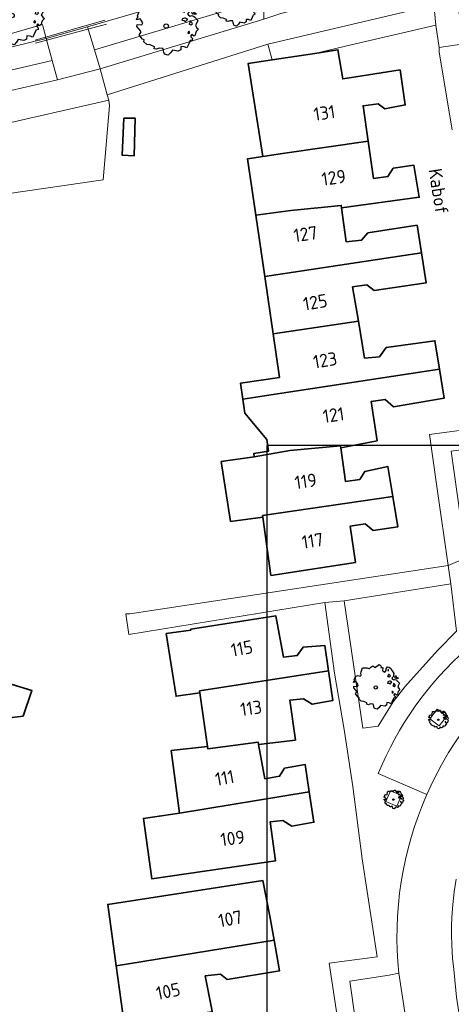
# Model space of a CAD drawing. Header units: metres. Extents: x 152391 to 157968, y 462336 to 467280.
# Tile 415 of 656: x 153741 to 153785, y 466566 to 466666. Entities that reach past the tile are written whole.
import ezdxf
from ezdxf.enums import TextEntityAlignment as Align

# ---------------------------------------------------------------- set-up
doc = ezdxf.new("R2010")
doc.units = ezdxf.units.M
doc.header["$LTSCALE"] = 0.75
doc.layers.get('0').update_dxf_attribs({"lineweight": 25})
doc.layers.get('defpoints').update_dxf_attribs({"lineweight": 25})
for name, color, linetype, lineweight in [('B-GV-GR-BOOM-S', 252, 'Continuous', 25), ('B-WE-GR-BEPLANTING_CULTUUR_BOSPLANTSOEN-GV', 251, 'Continuous', 18), ('B-WE-GR-BEPLANTING_CULTUUR_HEESTERS-GV', 251, 'Continuous', 18), ('B-WE-GR-GROENVOORZIENING-GV', 251, 'Continuous', 18), ('B-WE-KW-KUNSTWERK_DUIKER-G', 5, 'Continuous', 18), ('B-WE-OG-BEBOUWING-GV', 6, 'Continuous', 35), ('B-WE-OG-BEBOUWING-T18', 1, 'Continuous', 18), ('B-WE-OG-TERREIN_CULTUURSCHEIDING-GV', 251, 'Continuous', 18), ('B-WE-OG-TOPOGRAFIE-T18', 1, 'Continuous', 18), ('B-WE-VH-VERHARDING_ASFALT-GV', 251, 'Continuous', 18), ('B-WE-VH-VERHARDING_BETONSTRAATSTEEN-GV', 251, 'Continuous', 18), ('B-WE-VH-VERHARDING_TEGEL-GV', 251, 'Continuous', 18)]:
    doc.layers.add(name, color=color, linetype=linetype, lineweight=lineweight)
doc.styles.add('NLCS-ISO-M750-T18', font='NLCS-ISO.ttf', dxfattribs={"height": 1.35})

# ---------------------------------------------------------------- blocks, each defined once
blk = doc.blocks.new('SGR-BOOM_0_10')
at = {"linetype": 'Continuous'}
for p, q in [((-0.96, 0.21), (-0.93, 0.27)), ((-0.84, 0.23), (-0.96, 0.21)), ((-0.94, -0.02), (-0.94, 0.05)), ((-0.94, 0.05), (-0.78, 0.04)), ((-0.93, 0.27), (-0.9, 0.3)), ((-0.92, 0.33), (-0.86, 0.49)), ((-0.9, 0.3), (-0.92, 0.33)), ((-0.86, 0.49), (-0.82, 0.48)), ((-0.8, 0.19), (-0.84, 0.23)), ((-0.82, 0.48), (-0.75, 0.51)), ((-0.75, 0.1), (-0.8, 0.19)), ((-0.78, 0.04), (-0.75, 0.1)), ((-0.75, 0.51), (-0.66, 0.48)), ((-0.66, 0.48), (-0.63, 0.52)), ((-0.64, 0.61), (-0.62, 0.67)), ((-0.63, 0.52), (-0.64, 0.61)), ((-0.62, 0.67), (-0.59, 0.75)), ((-0.59, 0.75), (-0.57, 0.84)), ((-0.57, 0.84), (-0.38, 0.84)), ((-0.38, 0.84), (-0.29, 0.81)), ((-0.29, 0.81), (-0.26, 0.82)), ((-0.26, 0.82), (-0.21, 0.87)), ((-0.21, 0.87), (-0.13, 0.93)), ((-0.13, 0.93), (-0.07, 0.89)), ((-0.07, 0.89), (-0.04, 0.85)), ((-0.04, 0.85), (0.04, 0.89)), ((0.04, 0.89), (0.12, 0.96)), ((0.12, 0.96), (0.15, 0.97)), ((0.15, 0.97), (0.19, 0.95)), ((0.19, 0.95), (0.22, 0.93)), ((0.23, 0.86), (0.21, 0.84)), ((0.21, 0.84), (0.3, 0.85)), ((0.22, 0.93), (0.23, 0.86)), ((0.3, 0.83), (0.29, 0.72)), ((0.29, 0.72), (0.32, 0.7)), ((0.3, 0.85), (0.3, 0.83)), ((0.32, 0.7), (0.39, 0.65)), ((0.39, 0.65), (0.42, 0.68)), ((0.42, 0.68), (0.45, 0.72)), ((0.44, 0.79), (0.5, 0.88)), ((0.45, 0.72), (0.44, 0.79)), ((0.5, 0.88), (0.57, 0.86)), ((0.53, 0.51), (0.5, 0.49)), ((0.5, 0.49), (0.52, 0.46)), ((0.52, 0.23), (0.5, 0.19)), ((0.5, 0.19), (0.58, 0.18)), ((0.55, 0.77), (0.52, 0.75)), ((0.52, 0.75), (0.53, 0.7)), ((0.52, 0.46), (0.55, 0.47)), ((0.59, 0.26), (0.52, 0.23)), ((0.53, 0.7), (0.54, 0.7)), ((0.55, 0.55), (0.53, 0.51)), ((0.54, 0.71), (0.55, 0.77)), ((0.58, 0.55), (0.55, 0.55)), ((0.55, 0.47), (0.58, 0.44)), ((0.57, 0.86), (0.65, 0.82)), ((0.61, 0.53), (0.58, 0.55)), ((0.58, 0.44), (0.61, 0.47)), ((0.58, 0.18), (0.63, 0.14)), ((0.63, 0.26), (0.59, 0.26)), ((0.63, 0.49), (0.61, 0.53)), ((0.61, 0.47), (0.63, 0.49)), ((0.68, 0.22), (0.63, 0.26)), ((0.63, 0.14), (0.68, 0.21)), ((0.65, 0.82), (0.7, 0.71)), ((0.68, 0.21), (0.7, 0.23)), ((0.74, 0.45), (0.69, 0.39)), ((0.69, 0.39), (0.72, 0.35)), ((0.7, 0.71), (0.78, 0.59)), ((0.72, 0.35), (0.78, 0.32)), ((0.78, 0.59), (0.74, 0.45)), ((0.76, 0.1), (0.74, 0.06)), ((0.81, 0.03), (0.74, 0.06)), ((0.8, 0.13), (0.76, 0.17)), ((0.76, 0.17), (0.76, 0.13)), ((0.76, 0.13), (0.76, 0.1)), ((0.78, 0.32), (0.81, 0.33)), ((0.83, 0.11), (0.8, 0.13)), ((0.83, 0.48), (0.81, 0.46)), ((0.81, 0.46), (0.82, 0.42)), ((0.81, 0.33), (0.88, 0.32)), ((0.81, 0.03), (0.85, 0.08)), ((0.82, 0.42), (0.86, 0.39)), ((0.87, 0.48), (0.83, 0.48)), ((0.85, 0.08), (0.83, 0.11)), ((0.86, 0.41), (0.92, 0.38)), ((0.86, 0.39), (0.87, 0.41)), ((0.91, 0.43), (0.87, 0.48)), ((0.88, 0.32), (0.92, 0.29)), ((0.97, 0.4), (0.91, 0.43)), ((0.92, 0.38), (0.97, 0.4)), ((0.92, 0.29), (1.02, 0.18)), ((0.97, 0.06), (0.94, 0.02)), ((0.94, 0.02), (0.99, -0.05)), ((1.02, 0.18), (0.97, 0.06)), ((-0.87, -0.1), (-0.94, -0.02)), ((-0.81, -0.18), (-0.87, -0.1)), ((-0.87, -0.28), (-0.84, -0.24)), ((-0.76, -0.42), (-0.87, -0.28)), ((-0.84, -0.24), (-0.81, -0.18)), ((-0.7, -0.44), (-0.76, -0.42)), ((-0.72, -0.51), (-0.7, -0.44)), ((-0.62, -0.59), (-0.72, -0.51)), ((-0.51, -0.61), (-0.62, -0.59)), ((-0.38, -0.66), (-0.51, -0.61)), ((-0.38, -0.73), (-0.38, -0.66)), ((-0.31, -0.75), (-0.38, -0.73)), ((-0.23, -0.71), (-0.31, -0.75)), ((-0.11, -0.72), (-0.23, -0.71)), ((-0.09, -0.8), (-0.11, -0.72)), ((-0.07, -0.84), (-0.09, -0.8)), ((-0.05, -0.9), (-0.07, -0.84)), ((0.06, -0.94), (-0.05, -0.9)), ((0.14, -0.86), (0.06, -0.94)), ((0.2, -0.77), (0.14, -0.86)), ((0.38, -0.81), (0.2, -0.77)), ((0.47, -0.76), (0.38, -0.81)), ((0.47, -0.65), (0.47, -0.76)), ((0.58, -0.66), (0.47, -0.65)), ((0.66, -0.7), (0.58, -0.66)), ((0.72, -0.57), (0.66, -0.7)), ((0.72, -0.16), (0.7, -0.2)), ((0.7, -0.2), (0.7, -0.24)), ((0.71, -0.24), (0.75, -0.23)), ((0.75, -0.19), (0.72, -0.16)), ((0.76, -0.5), (0.72, -0.57)), ((0.75, -0.23), (0.75, -0.19)), ((0.77, -0.47), (0.76, -0.5)), ((0.83, -0.45), (0.77, -0.47)), ((0.82, -0.27), (0.78, -0.33)), ((0.78, -0.33), (0.8, -0.36)), ((0.8, -0.36), (0.84, -0.4)), ((0.89, -0.33), (0.82, -0.27)), ((0.84, -0.4), (0.83, -0.45)), ((0.93, -0.29), (0.89, -0.33)), ((0.95, -0.24), (0.93, -0.29)), ((0.97, -0.17), (0.95, -0.24)), ((1.04, -0.1), (0.97, -0.17)), ((0.99, -0.05), (1.04, -0.1))]:
    blk.add_line(p, q, dxfattribs=at)
blk.add_circle((0, 0), 0.0711, dxfattribs=at)
blk = doc.blocks.new('SGR-BOOM_31_50')
at = {"linetype": 'Continuous'}
for p, q in [((-0.63, 1.93), (-0.49, 2.06)), ((-0.49, 2.06), (-0.3, 2.2)), ((-0.3, 2.2), (-0.18, 2.11)), ((-0.18, 2.11), (-0.08, 2.02)), ((-0.08, 2.02), (0.09, 2.11)), ((0.09, 2.11), (0.27, 2.28)), ((0.27, 2.28), (0.35, 2.31)), ((0.35, 2.31), (0.44, 2.26)), ((0.44, 2.26), (0.52, 2.2)), ((0.54, 2.04), (0.51, 2)), ((0.51, 2), (0.71, 2.02)), ((0.52, 2.2), (0.54, 2.04)), ((0.71, 2.02), (0.72, 1.98)), ((1.05, 1.87), (1.19, 2.09)), ((1.19, 2.09), (1.36, 2.04)), ((1.36, 2.04), (1.54, 1.93)), ((-2.18, 0.77), (-2.04, 1.17)), ((-2.04, 1.17), (-1.94, 1.14)), ((-1.94, 1.14), (-1.79, 1.21)), ((-1.79, 1.21), (-1.57, 1.14)), ((-1.57, 1.14), (-1.49, 1.23)), ((-1.51, 1.45), (-1.48, 1.58)), ((-1.49, 1.23), (-1.51, 1.45)), ((-1.48, 1.58), (-1.4, 1.78)), ((-1.4, 1.78), (-1.36, 2)), ((-1.36, 2), (-0.89, 2)), ((-0.89, 2), (-0.69, 1.91)), ((-0.69, 1.91), (-0.63, 1.93)), ((0.72, 1.98), (0.68, 1.71)), ((0.68, 1.71), (0.75, 1.65)), ((0.75, 1.65), (0.92, 1.54)), ((0.92, 1.54), (1, 1.6)), ((1, 1.6), (1.06, 1.71)), ((1.06, 1.71), (1.05, 1.87)), ((1.25, 1.21), (1.19, 1.17)), ((1.19, 1.17), (1.23, 1.1)), ((1.3, 1.82), (1.23, 1.78)), ((1.23, 1.78), (1.27, 1.67)), ((1.23, 1.1), (1.31, 1.12)), ((1.3, 1.3), (1.25, 1.21)), ((1.27, 1.67), (1.28, 1.65)), ((1.28, 1.69), (1.3, 1.82)), ((1.37, 1.3), (1.3, 1.3)), ((1.31, 1.12), (1.37, 1.03)), ((1.44, 1.25), (1.37, 1.3)), ((1.37, 1.03), (1.44, 1.12)), ((1.5, 1.17), (1.44, 1.25)), ((1.44, 1.12), (1.5, 1.17)), ((1.54, 1.93), (1.67, 1.69)), ((1.76, 1.06), (1.64, 0.93)), ((1.67, 1.69), (1.84, 1.41)), ((1.84, 1.41), (1.76, 1.06)), ((1.96, 1.14), (1.92, 1.08)), ((1.92, 1.08), (1.95, 0.99)), ((2.06, 1.14), (1.96, 1.14)), ((2.16, 1.01), (2.06, 1.14)), ((2.3, 0.95), (2.16, 1.01)), ((-2.27, 0.49), (-2.21, 0.64)), ((-1.99, 0.55), (-2.27, 0.49)), ((-2.24, -0.04), (-2.22, 0.11)), ((-2.22, 0.11), (-1.85, 0.09)), ((-2.21, 0.64), (-2.13, 0.71)), ((-2.13, 0.71), (-2.18, 0.77)), ((-1.9, 0.44), (-1.99, 0.55)), ((-1.77, 0.25), (-1.9, 0.44)), ((-1.85, 0.09), (-1.77, 0.25)), ((1.23, 0.55), (1.19, 0.44)), ((1.19, 0.44), (1.37, 0.42)), ((1.4, 0.62), (1.23, 0.55)), ((1.37, 0.42), (1.48, 0.33)), ((1.48, 0.62), (1.4, 0.62)), ((1.62, 0.53), (1.48, 0.62)), ((1.48, 0.33), (1.61, 0.49)), ((1.61, 0.49), (1.65, 0.55)), ((1.64, 0.93), (1.7, 0.84)), ((1.7, 0.84), (1.84, 0.75)), ((1.79, 0.25), (1.75, 0.14)), ((1.91, 0.07), (1.75, 0.14)), ((1.81, 0.4), (1.79, 0.31)), ((1.79, 0.31), (1.79, 0.25)), ((1.9, 0.31), (1.81, 0.4)), ((1.84, 0.75), (1.92, 0.79)), ((1.96, 0.27), (1.9, 0.31)), ((1.91, 0.07), (2.01, 0.18)), ((1.92, 0.79), (2.09, 0.75)), ((1.95, 0.99), (2.04, 0.93)), ((2.01, 0.18), (1.96, 0.27)), ((2.04, 0.97), (2.18, 0.9)), ((2.04, 0.93), (2.06, 0.97)), ((2.09, 0.75), (2.18, 0.68)), ((2.18, 0.9), (2.3, 0.95)), ((2.18, 0.68), (2.41, 0.42)), ((2.29, 0.14), (2.23, 0.05)), ((2.23, 0.05), (2.35, -0.13)), ((2.41, 0.42), (2.29, 0.14)), ((-2.05, -0.24), (-2.24, -0.04)), ((-2.07, -0.67), (-1.99, -0.56)), ((-1.8, -1), (-2.07, -0.67)), ((-1.91, -0.43), (-2.05, -0.24)), ((-1.99, -0.56), (-1.91, -0.43)), ((1.72, -0.39), (1.65, -0.48)), ((1.65, -0.48), (1.67, -0.56)), ((1.68, -0.56), (1.78, -0.54)), ((1.78, -0.45), (1.72, -0.39)), ((1.78, -0.54), (1.78, -0.45)), ((1.95, -0.63), (1.85, -0.78)), ((1.85, -0.78), (1.9, -0.85)), ((1.9, -0.85), (1.99, -0.94)), ((2.1, -0.78), (1.95, -0.63)), ((1.99, -0.94), (1.98, -1.07)), ((2.21, -0.7), (2.1, -0.78)), ((2.24, -0.56), (2.21, -0.7)), ((2.29, -0.41), (2.24, -0.56)), ((2.46, -0.24), (2.29, -0.41)), ((2.35, -0.13), (2.46, -0.24)), ((-1.67, -1.05), (-1.8, -1)), ((-1.7, -1.2), (-1.67, -1.05)), ((-1.48, -1.4), (-1.7, -1.2)), ((-1.22, -1.44), (-1.48, -1.4)), ((-0.89, -1.57), (-1.22, -1.44)), ((-0.91, -1.72), (-0.89, -1.57)), ((-0.73, -1.77), (-0.91, -1.72)), ((-0.53, -1.68), (-0.73, -1.77)), ((-0.25, -1.7), (-0.53, -1.68)), ((-0.21, -1.9), (-0.25, -1.7)), ((-0.18, -1.99), (-0.21, -1.9)), ((-0.13, -2.14), (-0.18, -1.99)), ((0.47, -1.83), (0.34, -2.03)), ((0.91, -1.92), (0.47, -1.83)), ((1.11, -1.81), (0.91, -1.92)), ((1.13, -1.55), (1.11, -1.81)), ((1.37, -1.57), (1.13, -1.55)), ((1.58, -1.66), (1.37, -1.57)), ((1.72, -1.35), (1.58, -1.66)), ((1.81, -1.18), (1.72, -1.35)), ((1.82, -1.11), (1.81, -1.18)), ((1.98, -1.07), (1.82, -1.11)), ((0.15, -2.23), (-0.13, -2.14)), ((0.34, -2.03), (0.15, -2.23))]:
    blk.add_line(p, q, dxfattribs=at)
blk.add_circle((0, 0), 0.169, dxfattribs=at)
blk = doc.blocks.new('SGR-BOOM_50_100')
at = {"linetype": 'Continuous'}
for p, q in [((0.12, 2.81), (0.36, 3.04)), ((0.36, 3.04), (0.47, 3.07)), ((0.47, 3.07), (0.59, 3.02)), ((0.59, 3.02), (0.69, 2.93)), ((-2.01, 1.93), (-1.97, 2.11)), ((-1.97, 2.11), (-1.87, 2.37)), ((-1.87, 2.37), (-1.81, 2.66)), ((-1.81, 2.66), (-1.19, 2.66)), ((-1.19, 2.66), (-0.92, 2.55)), ((-0.92, 2.55), (-0.84, 2.58)), ((-0.84, 2.58), (-0.65, 2.75)), ((-0.65, 2.75), (-0.4, 2.93)), ((-0.4, 2.93), (-0.24, 2.81)), ((-0.24, 2.81), (-0.11, 2.69)), ((-0.11, 2.69), (0.12, 2.81)), ((0.72, 2.72), (0.67, 2.66)), ((0.67, 2.66), (0.94, 2.69)), ((0.69, 2.93), (0.72, 2.72)), ((0.96, 2.64), (0.9, 2.29)), ((0.9, 2.29), (1, 2.2)), ((0.94, 2.69), (0.96, 2.64)), ((1, 2.2), (1.23, 2.05)), ((1.23, 2.05), (1.34, 2.14)), ((1.34, 2.14), (1.42, 2.29)), ((1.4, 2.49), (1.58, 2.78)), ((1.42, 2.29), (1.4, 2.49)), ((1.58, 2.78), (1.81, 2.72)), ((1.73, 2.43), (1.65, 2.37)), ((1.65, 2.37), (1.69, 2.23)), ((1.69, 2.23), (1.71, 2.2)), ((1.71, 2.26), (1.73, 2.43)), ((1.81, 2.72), (2.06, 2.58)), ((2.06, 2.58), (2.22, 2.26)), ((2.22, 2.26), (2.45, 1.88)), ((-2.9, 1.03), (-2.72, 1.56)), ((-2.84, 0.94), (-2.9, 1.03)), ((-2.72, 1.56), (-2.59, 1.53)), ((-2.59, 1.53), (-2.39, 1.61)), ((-2.39, 1.61), (-2.1, 1.53)), ((-2.1, 1.53), (-1.99, 1.64)), ((-1.99, 1.64), (-2.01, 1.93)), ((1.67, 1.61), (1.58, 1.56)), ((1.58, 1.56), (1.65, 1.47)), ((1.65, 1.47), (1.75, 1.5)), ((1.73, 1.73), (1.67, 1.61)), ((1.83, 1.73), (1.73, 1.73)), ((1.75, 1.5), (1.83, 1.38)), ((1.91, 1.67), (1.83, 1.73)), ((1.83, 1.38), (1.91, 1.5)), ((2, 1.56), (1.91, 1.67)), ((1.91, 1.5), (2, 1.56)), ((2.35, 1.41), (2.18, 1.23)), ((2.18, 1.23), (2.27, 1.12)), ((2.27, 1.12), (2.45, 1)), ((2.45, 1.88), (2.35, 1.41)), ((2.45, 1), (2.56, 1.06)), ((2.62, 1.53), (2.56, 1.44)), ((2.56, 1.44), (2.6, 1.32)), ((2.56, 1.06), (2.78, 1)), ((2.6, 1.32), (2.72, 1.23)), ((2.74, 1.53), (2.62, 1.53)), ((2.72, 1.29), (2.91, 1.2)), ((2.72, 1.23), (2.74, 1.29)), ((2.89, 1.35), (2.74, 1.53)), ((3.07, 1.26), (2.89, 1.35)), ((2.91, 1.2), (3.07, 1.26)), ((-3.03, 0.65), (-2.94, 0.85)), ((-2.65, 0.74), (-3.03, 0.65)), ((-2.99, -0.05), (-2.96, 0.15)), ((-2.96, 0.15), (-2.47, 0.12)), ((-2.94, 0.85), (-2.84, 0.94)), ((-2.53, 0.59), (-2.65, 0.74)), ((-2.37, 0.33), (-2.53, 0.59)), ((-2.47, 0.12), (-2.37, 0.33)), ((1.65, 0.74), (1.58, 0.59)), ((1.58, 0.59), (1.83, 0.56)), ((1.87, 0.82), (1.65, 0.74)), ((1.83, 0.56), (1.98, 0.45)), ((1.98, 0.82), (1.87, 0.82)), ((2.16, 0.71), (1.98, 0.82)), ((1.98, 0.45), (2.14, 0.65)), ((2.14, 0.65), (2.2, 0.74)), ((2.39, 0.33), (2.33, 0.18)), ((2.55, 0.09), (2.33, 0.18)), ((2.41, 0.53), (2.39, 0.42)), ((2.39, 0.42), (2.39, 0.33)), ((2.53, 0.42), (2.41, 0.53)), ((2.62, 0.36), (2.53, 0.42)), ((2.55, 0.09), (2.68, 0.24)), ((2.68, 0.24), (2.62, 0.36)), ((2.78, 1), (2.91, 0.91)), ((2.91, 0.91), (3.22, 0.56)), ((3.05, 0.18), (2.97, 0.07)), ((2.97, 0.07), (3.13, -0.17)), ((3.22, 0.56), (3.05, 0.18)), ((-2.74, -0.31), (-2.99, -0.05)), ((-2.76, -0.9), (-2.65, -0.75)), ((-2.41, -1.34), (-2.76, -0.9)), ((-2.55, -0.58), (-2.74, -0.31)), ((-2.65, -0.75), (-2.55, -0.58)), ((2.29, -0.52), (2.2, -0.64)), ((2.2, -0.64), (2.22, -0.75)), ((2.25, -0.75), (2.37, -0.72)), ((2.37, -0.61), (2.29, -0.52)), ((2.37, -0.72), (2.37, -0.61)), ((2.6, -0.84), (2.47, -1.04)), ((2.8, -1.04), (2.6, -0.84)), ((2.95, -0.93), (2.8, -1.04)), ((2.99, -0.75), (2.95, -0.93)), ((3.05, -0.55), (2.99, -0.75)), ((3.28, -0.31), (3.05, -0.55)), ((3.13, -0.17), (3.28, -0.31)), ((-2.22, -1.39), (-2.41, -1.34)), ((-2.26, -1.6), (-2.22, -1.39)), ((-1.97, -1.86), (-2.26, -1.6)), ((-1.62, -1.92), (-1.97, -1.86)), ((-1.19, -2.1), (-1.62, -1.92)), ((2.29, -1.8), (2.1, -2.21)), ((2.41, -1.57), (2.29, -1.8)), ((2.43, -1.48), (2.41, -1.57)), ((2.64, -1.42), (2.43, -1.48)), ((2.47, -1.04), (2.53, -1.13)), ((2.53, -1.13), (2.66, -1.25)), ((2.66, -1.25), (2.64, -1.42)), ((-1.21, -2.3), (-1.19, -2.1)), ((-0.98, -2.36), (-1.21, -2.3)), ((-0.71, -2.24), (-0.98, -2.36)), ((-0.34, -2.27), (-0.71, -2.24)), ((-0.28, -2.53), (-0.34, -2.27)), ((-0.24, -2.65), (-0.28, -2.53)), ((-0.17, -2.85), (-0.24, -2.65)), ((0.2, -2.97), (-0.17, -2.85)), ((0.45, -2.71), (0.2, -2.97)), ((0.63, -2.45), (0.45, -2.71)), ((1.21, -2.56), (0.63, -2.45)), ((1.48, -2.42), (1.21, -2.56)), ((1.5, -2.07), (1.48, -2.42)), ((1.83, -2.1), (1.5, -2.07)), ((2.1, -2.21), (1.83, -2.1))]:
    blk.add_line(p, q, dxfattribs=at)
blk.add_circle((0, 0), 0.225, dxfattribs=at)

msp = doc.modelspace()

# ---------------------------------------------------------------- linework, layer by layer
at = {"layer": 'B-WE-GR-BEPLANTING_CULTUUR_BOSPLANTSOEN-GV'}
msp.add_lwpolyline([(153743.82, 466664.04), (153707.21, 466655.08), (153707.68, 466653.23), (153744.42, 466661.81)], close=True, dxfattribs=at)
at = {"layer": 'B-WE-GR-BEPLANTING_CULTUUR_HEESTERS-GV'}
msp.add_lwpolyline([(153784.93, 466608.62), (153774.1, 466606.9), (153776, 466593.96), (153777.55, 466594.15), (153779.06, 466596.64), (153780.27, 466598.17), (153783.59, 466601.84), (153785.5, 466603.82)], close=True, dxfattribs=at)
at = {"layer": 'B-WE-GR-GROENVOORZIENING-GV'}
for points in [[(153783.53, 466595.87), (153782.81, 466594.91), (153783.76, 466594.19), (153784.49, 466595.15)], [(153778.33, 466586.49), (153779.43, 466586.02), (153779.91, 466587.12), (153778.8, 466587.59)]]:
    msp.add_lwpolyline(points, close=True, dxfattribs=at)
at = {"layer": 'B-WE-KW-KUNSTWERK_DUIKER-G'}
for points in [[(153749.77, 466665.9), (153742.67, 466663.86)], [(153742.72, 466663.56), (153749.92, 466665.5)]]:
    msp.add_lwpolyline(points, dxfattribs=at)
at = {"layer": 'B-WE-OG-BEBOUWING-GV'}
for points in [[(153766.78, 466661.88), (153764.35, 466661.51), (153765.82, 466652.04), (153767.83, 466652.34), (153776.53, 466653.6), (153776.01, 466657.21), (153777.56, 466657.4), (153778.21, 466656.9), (153780.3, 466657.29), (153779.77, 466660.84), (153775.29, 466660.15), (153773.94, 466659.93), (153773.46, 466662.89), (153771.11, 466662.53)], [(153751.7, 466655.94), (153751.54, 466652.17), (153752.76, 466652.13), (153752.86, 466655.94)], [(153776.53, 466653.6), (153767.83, 466652.34), (153765.82, 466652.04), (153764.28, 466651.82), (153765.09, 466646.32), (153765.12, 466646.08), (153768.67, 466646.57), (153773.79, 466647.07), (153773.83, 466646.84), (153781.72, 466647.91), (153781.18, 466651.15), (153779.08, 466650.86), (153778.53, 466650.01), (153777.08, 466649.82)], [(153766.03, 466639.84), (153781.95, 466642.25), (153781.51, 466645.06), (153776.51, 466644.28), (153775.86, 466643.53), (153774.31, 466643.39), (153773.83, 466646.84), (153773.79, 466647.07), (153768.67, 466646.57), (153765.12, 466646.08)], [(153766.87, 466634.03), (153775.54, 466635.3), (153774.95, 466638.79), (153776.39, 466638.99), (153777.14, 466638.44), (153782.44, 466639.22), (153781.95, 466642.25), (153766.03, 466639.84)], [(153763.79, 466627.4), (153767.74, 466628), (153783.77, 466630.45), (153783.31, 466633.32), (153778.37, 466632.64), (153777.67, 466631.7), (153776.17, 466631.55), (153775.54, 466635.3), (153766.87, 466634.03), (153767.51, 466629.6), (153763.55, 466629.01)], [(153783.77, 466630.45), (153767.74, 466628), (153763.79, 466627.4), (153763.99, 466625.98), (153766.23, 466623.28), (153766.4, 466622.09), (153764.9, 466621.86), (153764.95, 466621.52), (153768.58, 466622.16), (153773.71, 466622.66), (153773.74, 466622.43), (153777.43, 466623.16), (153776.85, 466627.16), (153778.25, 466627.35), (153779.1, 466626.6), (153784.24, 466627.48)], [(153773.74, 466622.43), (153773.71, 466622.66), (153768.58, 466622.16), (153764.95, 466621.52), (153761.6, 466621.05), (153762.54, 466614.97), (153765.82, 466615.39), (153765.8, 466615.56), (153779.04, 466617.48), (153778.52, 466620.56), (153776.18, 466620.02), (153775.67, 466619.22), (153774.23, 466619.03)], [(153765.82, 466615.39), (153766.65, 466609.47), (153775.24, 466610.79), (153774.71, 466614.49), (153776.21, 466614.73), (153777.05, 466614.03), (153779.55, 466614.42), (153779.04, 466617.48), (153765.8, 466615.56)], [(153772.5, 466599.77), (153772.12, 466602.37), (153769.92, 466602.18), (153769.32, 466601.33), (153767.92, 466601.18), (153767.14, 466605.38), (153758.5, 466604.01), (153758.51, 466603.92), (153756.01, 466603.57), (153757.01, 466597.19), (153759.42, 466597.53), (153759.39, 466597.74)], [(153760.2, 466592.08), (153760.24, 466591.84), (153765.35, 466592.54), (153765.39, 466592.31), (153769.14, 466592.74), (153768.56, 466596.79), (153769.95, 466596.93), (153770.85, 466596.38), (153772.95, 466596.77), (153772.5, 466599.77), (153759.39, 466597.74), (153759.42, 466597.53)], [(153739.46, 466594.73), (153739.49, 466594.94), (153741.46, 466595.19), (153742.35, 466597.78), (153740.35, 466598.4), (153739, 466598.24), (153738.95, 466598.43), (153736.13, 466597.96), (153733.98, 466597.59), (153734.61, 466593.95), (153736.64, 466594.27)], [(153757.37, 466585.33), (153770.55, 466587.47), (153770.13, 466590.25), (153768.03, 466589.9), (153767.53, 466589.06), (153766.03, 466588.81), (153765.39, 466592.31), (153765.35, 466592.54), (153760.24, 466591.84), (153760.2, 466592.08), (153756.51, 466591.69)], [(153757.37, 466585.33), (153753.69, 466584.78), (153754.55, 466578.64), (153767.1, 466580.47), (153766.56, 466584.42), (153767.86, 466584.56), (153768.76, 466584.01), (153771.01, 466584.4), (153770.55, 466587.47)], [(153750.92, 466569.8), (153766.96, 466572.42), (153766.53, 466574.84), (153765.83, 466578.47), (153750.06, 466576.04)], [(153766.96, 466572.42), (153750.92, 466569.8), (153751.77, 466563.71), (153754.22, 466564.02), (153754.18, 466564.29), (153760.69, 466565.14), (153760.65, 466565.37), (153759.97, 466568.77), (153761.52, 466568.96), (153762.21, 466568.41), (153767.51, 466569.29)]]:
    msp.add_lwpolyline(points, close=True, dxfattribs=at)
at = {"layer": 'B-WE-OG-TERREIN_CULTUURSCHEIDING-GV'}
msp.add_lwpolyline([(153697.54, 466657.43), (153699.24, 466651.51), (153703.99, 466650.62), (153706.84, 466651.19), (153708.13, 466651.45), (153707.68, 466653.23), (153707.21, 466655.08), (153743.82, 466664.04), (153743.47, 466665.34), (153743.43, 466665.47), (153740.27, 466664.55), (153728.02, 466661.3), (153713.47, 466657.12), (153709.97, 466656.19), (153708.64, 466655.84), (153707.09, 466655.43), (153704.26, 466666.19), (153702, 466675.9), (153697.98, 466674.96)], dxfattribs=at)
for points in [[(153748.02, 466665.24), (153748.73, 466662.88), (153765.95, 466668.08), (153765.97, 466670.49), (153760.97, 466669.03)], [(153765.95, 466668.08), (153748.73, 466662.88), (153749.3, 466660.97), (153765.94, 466666)], [(153744.95, 466659.84), (153744.42, 466661.81), (153707.68, 466653.23), (153708.13, 466651.45), (153709.79, 466651.77), (153730.7, 466656.6)], [(153739.68, 466648.73), (153739.79, 466648.25), (153749.58, 466649.68), (153750.23, 466657.19), (153750.18, 466657.78), (153738.24, 466655.05)]]:
    msp.add_lwpolyline(points, close=True, dxfattribs=at)
at = {"layer": 'B-WE-VH-VERHARDING_ASFALT-GV'}
for points in [[(153801.07, 466608.51), (153797.01, 466604.94), (153795.7, 466603.8), (153790.17, 466598.38), (153789.5, 466597.7), (153788.85, 466597), (153788.21, 466596.29), (153787.6, 466595.56), (153786.72, 466594.43), (153786.15, 466593.66), (153785.47, 466592.67), (153784.7, 466591.47), (153783.98, 466590.22), (153783.53, 466589.38), (153783.1, 466588.53), (153782.5, 466587.23)], [(153779.64, 466569.05), (153782.42, 466550.87), (153787.82, 466551.68), (153785.52, 466566.63), (153785.28, 466569.08), (153785.2, 466569.72), (153785.11, 466570.59), (153785.02, 466571.89), (153784.99, 466572.98), (153785, 466573.85), (153785.03, 466574.72), (153785.13, 466576.02), (153785.28, 466577.32), (153785.49, 466578.61)]]:
    msp.add_lwpolyline(points, dxfattribs=at)
msp.add_lwpolyline([(153782.5, 466587.23, 0.129548), (153779.64, 466569.05)], format="xyb", dxfattribs=at)
at = {"layer": 'B-WE-VH-VERHARDING_BETONSTRAATSTEEN-GV'}
for points in [[(153743.82, 466664.04), (153744.42, 466661.81), (153744.95, 466659.84), (153749.3, 466660.97), (153748.73, 466662.88), (153748.02, 466665.24)], [(153749.99, 466658.33), (153749.3, 466660.97), (153744.95, 466659.84), (153730.7, 466656.6), (153709.79, 466651.77), (153708.13, 466651.45), (153706.84, 466651.19), (153703.99, 466650.62), (153699.24, 466651.51), (153701.33, 466644.6), (153704.71, 466647.46), (153706.24, 466647.79), (153711.12, 466648.85), (153738.24, 466655.05), (153750.18, 466657.78)], [(153783.53, 466595.87), (153784.49, 466595.15), (153783.76, 466594.19), (153782.81, 466594.91)], [(153777.23, 466550.05), (153782.42, 466550.87), (153779.64, 466569.05), (153778.66, 466568.85), (153774.66, 466568.23)]]:
    msp.add_lwpolyline(points, close=True, dxfattribs=at)
for points in [[(153786.25, 466663.48), (153783.76, 466663.14), (153783.75, 466662.64), (153785.08, 466654.76)], [(153782.5, 466587.23), (153783.1, 466588.53), (153783.53, 466589.38), (153783.98, 466590.22), (153784.7, 466591.47), (153785.47, 466592.67), (153786.15, 466593.66), (153786.72, 466594.43), (153787.6, 466595.56), (153788.21, 466596.29), (153788.85, 466597), (153789.5, 466597.7), (153790.17, 466598.38), (153795.7, 466603.8), (153797.01, 466604.94), (153793.76, 466608.64), (153786.54, 466601.99)], [(153777.56, 466589.35), (153782.5, 466587.23)]]:
    msp.add_lwpolyline(points, dxfattribs=at)
msp.add_lwpolyline([(153786.54, 466601.99, 0.115562), (153777.56, 466589.35)], format="xyb", dxfattribs=at)
at = {"layer": 'B-WE-VH-VERHARDING_TEGEL-GV'}
for points in [[(153837.2, 466683.35), (153837.15, 466687.74), (153835.49, 466687.7), (153835.49, 466684.26), (153825.57, 466679.98), (153824.14, 466679.42), (153812.48, 466676.76), (153812.48, 466676.72), (153809.35, 466676.01), (153809.35, 466676.05), (153799.98, 466673.92), (153789.03, 466671.5), (153782.9, 466670.09), (153776.26, 466668.57), (153769.46, 466667.01), (153767.64, 466666.59), (153765.94, 466666), (153749.3, 466660.97), (153749.99, 466658.33), (153766.33, 466663.45), (153782.32, 466667.23)], [(153783.27, 466666.83), (153783.41, 466665.38), (153783.76, 466663.14), (153786.25, 466663.48), (153785.67, 466667.27), (153785.92, 466667.87), (153786.22, 466668.17), (153786.77, 466668.36), (153800.11, 466671.22), (153821.33, 466676.24), (153824.69, 466677.13), (153827.58, 466678.53)], [(153782.32, 466667.23), (153766.33, 466663.45), (153766.78, 466661.88), (153771.11, 466662.53)], [(153771.11, 466662.53), (153774.79, 466663.39), (153783.41, 466665.38), (153783.27, 466666.83)], [(153786.54, 466601.99), (153793.76, 466608.64), (153797.01, 466604.94), (153801.07, 466608.51), (153796.58, 466612.96), (153796.34, 466613.22), (153794.74, 466612.69), (153790.49, 466611.87), (153786.5, 466611.25), (153784.67, 466610.47), (153784.93, 466608.62), (153785.5, 466603.82), (153783.59, 466601.84), (153780.27, 466598.17), (153779.06, 466596.64), (153777.55, 466594.15), (153776, 466593.96), (153774.1, 466606.9)], [(153774.1, 466606.9), (153772.13, 466606.73), (153773.1, 466599.54), (153774.08, 466593.81), (153774.96, 466588.02), (153775.93, 466580.68), (153777.45, 466570.7), (153772.55, 466570.07), (153773.92, 466561.09), (153774.7, 466555.05), (153775.56, 466549.78), (153777.23, 466550.05), (153774.66, 466568.23), (153778.66, 466568.85), (153779.64, 466569.05)], [(153782.5, 466587.23), (153777.56, 466589.35)]]:
    msp.add_lwpolyline(points, dxfattribs=at)
for points in [[(153786.5, 466611.25), (153784.98, 466622.09), (153788.93, 466622.66), (153789.93, 466622.85), (153789.62, 466624.72), (153782.77, 466623.79), (153783.55, 466618.26), (153784.67, 466610.47)], [(153772.13, 466606.73), (153774.1, 466606.9), (153784.93, 466608.62), (153784.67, 466610.47), (153752.3, 466605.56), (153751.9, 466605.56), (153752.19, 466603.46)], [(153778.33, 466586.49), (153778.8, 466587.59), (153779.91, 466587.12), (153779.43, 466586.02)]]:
    msp.add_lwpolyline(points, close=True, dxfattribs=at)
for points in [[(153777.56, 466589.35, -0.115562), (153786.54, 466601.99)], [(153779.64, 466569.05, -0.129548), (153782.5, 466587.23)]]:
    msp.add_lwpolyline(points, format="xyb", dxfattribs=at)
at = {"layer": 'defpoints', "flags": 128}
msp.add_lwpolyline([(154354.23, 466622.68), (153766.23, 466622.68), (153766.23, 465969.43), (153876.91, 465969.43), (153876.91, 465974.64), (154204.23, 465974.64), (154204.23, 466273.18), (154210.34, 466273.18), (154210.34, 466287.79), (154354.23, 466287.79)], close=True, dxfattribs=at)

# ---------------------------------------------------------------- block references
at = {"layer": 'B-GV-GR-BOOM-S', "transparency": 33554559}
for name, p in [('SGR-BOOM_31_50', (153763.01, 466667.53)), ('SGR-BOOM_50_100', (153740.34, 466666.38)), ('SGR-BOOM_50_100', (153756, 466665.3)), ('SGR-BOOM_31_50', (153777.3, 466598.1)), ('SGR-BOOM_0_10', (153783.65, 466594.81)), ('SGR-BOOM_0_10', (153779.1, 466586.7))]:
    msp.add_blockref(name, p, dxfattribs=at)

# ---------------------------------------------------------------- texts
at = {"layer": 'B-WE-OG-BEBOUWING-T18', "style": 'NLCS-ISO-M750-T18'}
for s, rotation, p in [('131', 8.3, (153772.08, 466656.48)), ('129', 8.2, (153773.03, 466649.9)), ('127', 8, (153770.16, 466644.17)), ('125', 9.6, (153771.15, 466637.24)), ('123', 9.6, (153772.15, 466631.35)), ('121', 8.3, (153773.01, 466625.78)), ('119', 8.2, (153770.18, 466619.05)), ('117', 8.3, (153770.88, 466613)), ('115', 10.6, (153763.69, 466602.06)), ('113', 8.2, (153764.63, 466595.99)), ('111', 10.3, (153761.95, 466588.9)), ('109', 7.7, (153762.75, 466582.77)), ('107', 10.9, (153762.51, 466574.58)), ('105', 11.4, (153756.2, 466567.22))]:
    msp.add_text(s, height=1.35, rotation=rotation, dxfattribs=at).set_placement(p, align=Align.MIDDLE)
at = {"layer": 'B-WE-OG-TOPOGRAFIE-T18', "style": 'NLCS-ISO-M750-T18'}
msp.add_text('Kabof', height=1.35, rotation=278.9, dxfattribs=at).set_placement((153783.69, 466648.51), align=Align.MIDDLE)

doc.saveas('drawing.dxf')
